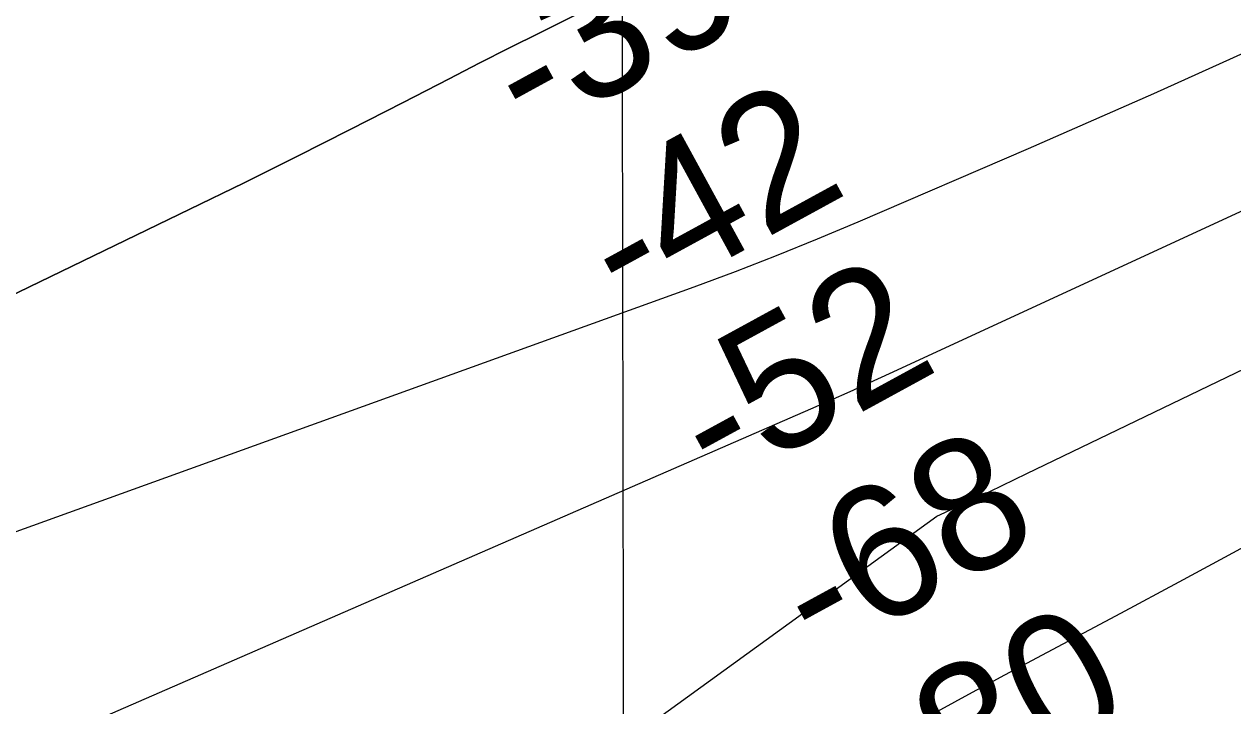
# Model space of a CAD drawing. Extents: x 3329297 to 3367176, y 649250 to 674653.
# Drawn here: x 3338379 to 3338987, y 660267 to 660610 of the extents above; entities that cross this region are included whole.
import ezdxf

# ---------------------------------------------------------------- set-up
doc = ezdxf.new("R2010")
doc.units = 0
for name, color, linetype in [('V-GRID-MAJR', 7, 'Continuous'), ('V-RIVR-RANG', 7, 'Continuous'), ('V-TOPO-DPTH', 7, 'Continuous'), ('V-TOPO-MAJR', 7, 'Continuous'), ('V-TOPO-MINR', 7, 'Continuous')]:
    doc.layers.add(name, color=color, linetype=linetype)

msp = doc.modelspace()

# ---------------------------------------------------------------- linework, layer by layer
at = {"layer": 'V-GRID-MAJR'}
msp.add_spline([(3338689.599, 654641.984), (3338679.904, 660701.46), (3338670.2060000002, 666762.872), (3338660.509, 672824.31), (3338660.506, 672826.221)], degree=3, dxfattribs=at)
at = {"layer": 'V-TOPO-DPTH'}
for points in [[(3339453.4192331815, 660928.1002885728), (3338726.3287965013, 660639.5868764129), (3338724.1302983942, 660638.9596397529), (3338721.917275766, 660638.3947439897), (3338717.433132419, 660637.5143160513), (3338715.1811041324, 660637.1144759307), (3338710.715416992, 660636.1391203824), (3338708.5017581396, 660635.5636049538), (3338693.7292383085, 660631.4558137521), (3338688.968047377, 660629.9848770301), (3338684.2741991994, 660628.3381308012), (3338679.681365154, 660626.427670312), (3338675.1558738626, 660624.3414003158), (3338653.584755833, 660613.6435278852), (3338638.342719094, 660606.0396341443), (3338623.124852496, 660598.3879513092), (3338607.94324111, 660590.6645848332), (3338592.785799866, 660582.8934292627), (3338569.626725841, 660570.9508215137), (3338542.856775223, 660557.2747742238), (3338516.0186991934, 660543.7350497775), (3338489.0784350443, 660530.399809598), (3338462.070045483, 660517.2008922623), (3338067.832194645, 660326.3916936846)], [(3338067.832194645, 660326.3916936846), (3338462.070045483, 660517.2008922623), (3338489.0784350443, 660530.399809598), (3338516.0186991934, 660543.7350497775), (3338542.856775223, 660557.2747742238), (3338569.626725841, 660570.9508215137), (3338592.785799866, 660582.8934292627), (3338607.94324111, 660590.6645848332), (3338623.124852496, 660598.3879513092), (3338638.342719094, 660606.0396341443), (3338653.584755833, 660613.6435278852), (3338675.1558738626, 660624.3414003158), (3338679.681365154, 660626.427670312), (3338684.2741991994, 660628.3381308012), (3338688.968047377, 660629.9848770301), (3338693.7292383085, 660631.4558137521), (3338708.5017581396, 660635.5636049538), (3338710.715416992, 660636.1391203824), (3338715.1811041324, 660637.1144759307), (3338717.433132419, 660637.5143160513), (3338721.917275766, 660638.3947439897), (3338724.1302983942, 660638.9596397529), (3338726.3287965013, 660639.5868764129), (3339453.4192331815, 660928.1002885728)]]:
    msp.add_lwpolyline(points, dxfattribs=at)
at = {"layer": 'V-TOPO-MAJR'}
msp.add_lwpolyline([(3339010.335141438, 660603.62853437), (3338947.4987923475, 660575.3226016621), (3338884.388593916, 660547.6131723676), (3338798.54720589, 660510.6524365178), (3338778.0781770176, 660502.0583201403), (3338757.5105027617, 660493.7138216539), (3338736.794860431, 660485.7437500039), (3338715.980572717, 660478.0232962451), (3338350.170621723, 660346.0988027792), (3338260.287360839, 660313.9151419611), (3338170.307659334, 660282.0054085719), (3338080.183296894, 660250.5065663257)], dxfattribs=at)
at = {"layer": 'V-TOPO-MINR'}
for points in [[(3337964.722067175, 659729.9434640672), (3338838.4319810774, 660362.6940324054), (3338842.39093184, 660364.5213032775), (3338846.3464989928, 660366.3558434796), (3338850.29699073, 660368.2012876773), (3338854.244098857, 660370.0540012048), (3338858.8418911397, 660372.219879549), (3338865.081458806, 660375.16916781), (3338871.31582809, 660378.1293671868), (3338877.5423998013, 660381.1059332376), (3338883.7637731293, 660384.0934104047), (3339263.705367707, 660567.1542467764), (3339338.4117346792, 660604.1492146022), (3339412.558060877, 660642.2068541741), (3339485.8643259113, 660681.8585013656), (3339558.6105501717, 660722.5728203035), (3339678.4046662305, 660791.3300238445), (3339690.7884080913, 660798.5383506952), (3339703.112251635, 660805.8463009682), (3339715.3462477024, 660813.3036863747), (3339727.5203454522, 660820.8606952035), (3340798.418888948, 661300.4908564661)], [(3340855.2080875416, 661261.6086519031), (3339805.5557585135, 660806.959982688), (3339800.75879228, 660804.7582218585), (3339796.0253453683, 660802.4333292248), (3339791.3871774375, 660799.9237388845), (3339786.8125288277, 660797.2910167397), (3339763.7260995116, 660783.3917253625), (3339747.616863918, 660773.7838418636), (3339731.4553921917, 660764.2654983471), (3339715.215566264, 660754.8814648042), (3339698.923504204, 660745.5869712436), (3339047.6723269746, 660377.6231077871), (3339018.625463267, 660361.362533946), (3338989.494276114, 660345.2559060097), (3338960.2366037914, 660329.3801969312), (3338930.894608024, 660313.6584337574), (3338886.1500857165, 660289.9111125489), (3338879.1232463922, 660286.1670543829), (3338872.1046029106, 660282.4077542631), (3338865.098253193, 660278.6255912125), (3338858.1000993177, 660274.8281862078), (3338807.9455345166, 660247.5069100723)], [(3339453.4192331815, 660928.1002885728), (3338726.3287965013, 660639.5868764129), (3338724.1302983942, 660638.9596397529), (3338721.917275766, 660638.3947439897), (3338717.433132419, 660637.5143160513), (3338715.1811041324, 660637.1144759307), (3338710.715416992, 660636.1391203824), (3338708.5017581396, 660635.5636049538), (3338693.7292383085, 660631.4558137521), (3338688.968047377, 660629.9848770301), (3338684.2741991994, 660628.3381308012), (3338679.681365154, 660626.427670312), (3338675.1558738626, 660624.3414003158), (3338653.584755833, 660613.6435278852), (3338638.342719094, 660606.0396341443), (3338623.124852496, 660598.3879513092), (3338607.94324111, 660590.6645848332), (3338592.785799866, 660582.8934292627), (3338569.626725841, 660570.9508215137), (3338542.856775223, 660557.2747742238), (3338516.0186991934, 660543.7350497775), (3338489.0784350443, 660530.399809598), (3338462.070045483, 660517.2008922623), (3338067.832194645, 660326.3916936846)], [(3338997.3862688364, 660518.7825888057), (3338814.316570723, 660434.2592707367), (3338804.4563058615, 660429.7463906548), (3338794.576426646, 660425.2772576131), (3338784.6671259, 660420.8737451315), (3338774.738210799, 660416.51397969), (3338087.1869172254, 660117.3272530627)]]:
    msp.add_lwpolyline(points, dxfattribs=at)

# ---------------------------------------------------------------- texts
at = {"layer": 'V-RIVR-RANG'}
for s, p in [('-39', (3338633.151984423, 660551.4156914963)), ('-42', (3338681.5495455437, 660463.9059033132)), ('-52', (3338727.400382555, 660375.0066718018)), ('-68', (3338778.8087085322, 660289.1401348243)), ('-80', (3338825.3541066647, 660200.6191151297))]:
    msp.add_text(s, height=67, rotation=28.633361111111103, dxfattribs=at).set_placement(p)

doc.saveas('drawing.dxf')
